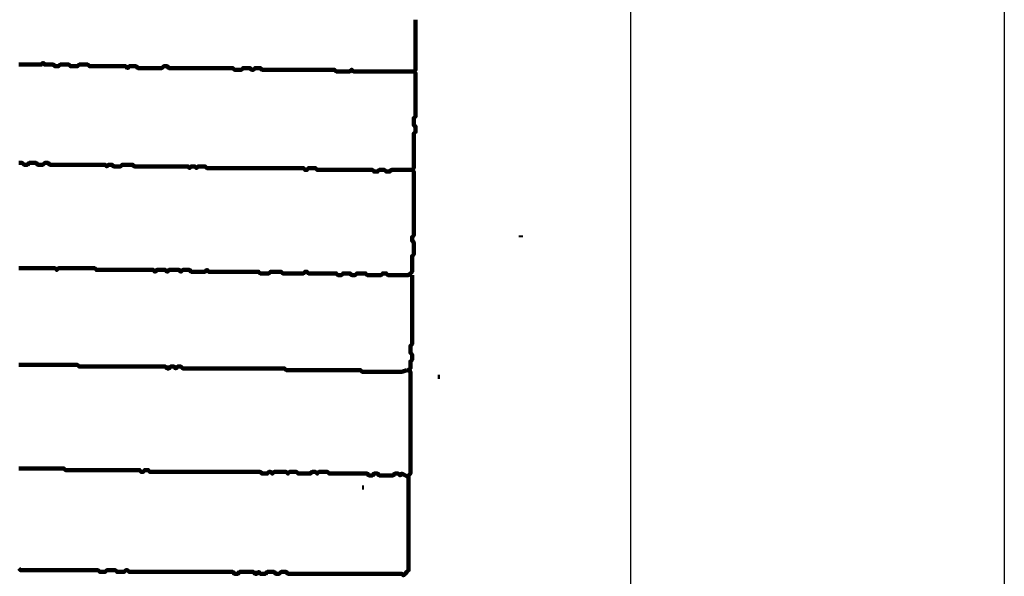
# Model space of a CAD drawing. Header units: metres. Extents: x 1959 to 4131, y 3282 to 4313.
# Tile 330 of 356: x 2436.02 to 2441.29, y 4299.37 to 4302.34. Entities that reach past the tile are written whole.
import ezdxf

# ---------------------------------------------------------------- set-up
doc = ezdxf.new("R2010")
doc.units = ezdxf.units.M
doc.layers.add('Dibujo', color=7, linetype='Continuous')
doc.layers.add('P', color=250, linetype='Continuous', lineweight=100)

msp = doc.modelspace()

# ---------------------------------------------------------------- linework, layer by layer
at = {"layer": 'Dibujo', "color": 0, "linetype": 'ByBlock'}
for p, q in [((2441.288, 4310.8496), (2441.288, 4281.1496)), ((2439.288, 4308.8496), (2439.288, 4283.1496))]:
    msp.add_line(p, q, dxfattribs=at)
at = {"layer": 'P', "color": 0, "linetype": 'Continuous'}
for points in [[(2438.1371, 4302.3423), (2438.1371, 4302.333), (2438.1371, 4302.3238), (2438.1371, 4302.3146), (2438.1371, 4302.3053), (2438.1371, 4302.2961), (2438.1371, 4302.2869), (2438.1371, 4302.2776), (2438.1371, 4302.2684), (2438.1371, 4302.2592), (2438.1371, 4302.2499), (2438.1371, 4302.2407), (2438.1371, 4302.2315), (2438.1371, 4302.2223), (2438.1371, 4302.213), (2438.1371, 4302.2038), (2438.1371, 4302.1946), (2438.1371, 4302.1853), (2438.1371, 4302.1761), (2438.1371, 4302.1669), (2438.1371, 4302.1576), (2438.1371, 4302.1484), (2438.1371, 4302.1392), (2438.1371, 4302.1299), (2438.1371, 4302.1207), (2438.1371, 4302.1115), (2438.1371, 4302.1023), (2438.1371, 4302.093), (2438.1371, 4302.0838), (2438.1371, 4302.0746), (2438.1279, 4302.0653), (2438.1371, 4302.0561), (2438.1371, 4302.0469), (2438.1371, 4302.0376), (2438.1371, 4302.0284), (2438.1371, 4302.0192), (2438.1371, 4302.0099), (2438.1371, 4302.0007), (2438.1371, 4301.9915), (2438.1371, 4301.9823), (2438.1371, 4301.973), (2438.1371, 4301.9638), (2438.1371, 4301.9546), (2438.1371, 4301.9453), (2438.1371, 4301.9361), (2438.1371, 4301.9269), (2438.1371, 4301.9176), (2438.1371, 4301.9084), (2438.1371, 4301.8992), (2438.1371, 4301.8899), (2438.1371, 4301.8807), (2438.1371, 4301.8715), (2438.1371, 4301.8623), (2438.1371, 4301.853), (2438.1371, 4301.8438), (2438.1371, 4301.8346), (2438.1371, 4301.8253), (2438.1279, 4301.8161), (2438.1279, 4301.8069), (2438.1279, 4301.7976), (2438.1279, 4301.7884), (2438.1279, 4301.7792), (2438.1371, 4301.7699), (2438.1371, 4301.7607), (2438.1371, 4301.7515), (2438.1371, 4301.7423), (2438.1279, 4301.733), (2438.1279, 4301.7238), (2438.1279, 4301.7146), (2438.1279, 4301.7053), (2438.1279, 4301.6961), (2438.1279, 4301.6869), (2438.1279, 4301.6776), (2438.1279, 4301.6684), (2438.1279, 4301.6592), (2438.1279, 4301.6499), (2438.1279, 4301.6407), (2438.1279, 4301.6315), (2438.1279, 4301.6223), (2438.1279, 4301.613), (2438.1279, 4301.6038), (2438.1279, 4301.5946), (2438.1279, 4301.5853), (2438.1279, 4301.5761), (2438.1279, 4301.5669), (2438.1279, 4301.5576), (2438.1279, 4301.5484), (2438.1186, 4301.5392), (2438.1279, 4301.5299), (2438.1279, 4301.5207), (2438.1279, 4301.5115), (2438.1279, 4301.5023), (2438.1279, 4301.493), (2438.1279, 4301.4838), (2438.1279, 4301.4746), (2438.1279, 4301.4653), (2438.1279, 4301.4561), (2438.1279, 4301.4469), (2438.1279, 4301.4376), (2438.1279, 4301.4284), (2438.1279, 4301.4192), (2438.1279, 4301.4099), (2438.1279, 4301.4007), (2438.1279, 4301.3915), (2438.1279, 4301.3823), (2438.1279, 4301.373), (2438.1279, 4301.3638), (2438.1279, 4301.3546), (2438.1279, 4301.3453), (2438.1279, 4301.3361), (2438.1279, 4301.3269), (2438.1279, 4301.3176), (2438.1279, 4301.3084), (2438.1279, 4301.2992), (2438.1279, 4301.2899), (2438.1279, 4301.2807), (2438.1279, 4301.2715), (2438.1279, 4301.2623), (2438.1279, 4301.253), (2438.1279, 4301.2438), (2438.1279, 4301.2346), (2438.1279, 4301.2253), (2438.1279, 4301.2161), (2438.1279, 4301.2069), (2438.1279, 4301.1976), (2438.1279, 4301.1884), (2438.1186, 4301.1792), (2438.1186, 4301.1699), (2438.1186, 4301.1607), (2438.1279, 4301.1515), (2438.1279, 4301.1423), (2438.1279, 4301.133), (2438.1279, 4301.1238), (2438.1279, 4301.1146), (2438.1279, 4301.1053), (2438.1279, 4301.0961), (2438.1279, 4301.0869), (2438.1186, 4301.0776), (2438.1186, 4301.0684), (2438.1186, 4301.0592), (2438.1186, 4301.0499), (2438.1186, 4301.0407), (2438.1186, 4301.0315), (2438.1186, 4301.0223), (2438.1186, 4301.013), (2438.1186, 4301.0038), (2438.1186, 4300.9946), (2438.1094, 4300.9853), (2438.1002, 4300.9761), (2438.0909, 4300.9761), (2438.0817, 4300.9761), (2438.0725, 4300.9761), (2438.0632, 4300.9761), (2438.054, 4300.9761), (2438.0448, 4300.9761), (2438.0356, 4300.9761), (2438.0263, 4300.9761), (2438.0171, 4300.9761), (2438.0079, 4300.9761), (2437.9986, 4300.9761), (2437.9894, 4300.9761), (2437.9802, 4300.9853), (2437.9709, 4300.9853), (2437.9617, 4300.9853), (2437.9525, 4300.9761), (2437.9432, 4300.9761), (2437.934, 4300.9761), (2437.9248, 4300.9761), (2437.9156, 4300.9761), (2437.9063, 4300.9761), (2437.8971, 4300.9761), (2437.8879, 4300.9761), (2437.8786, 4300.9761), (2437.8694, 4300.9853), (2437.8602, 4300.9853), (2437.8509, 4300.9853), (2437.8417, 4300.9853), (2437.8325, 4300.9853), (2437.8232, 4300.9853), (2437.814, 4300.9761), (2437.8048, 4300.9761), (2437.7956, 4300.9761), (2437.7863, 4300.9853), (2437.7771, 4300.9853), (2437.7679, 4300.9853), (2437.7586, 4300.9853), (2437.7494, 4300.9853), (2437.7402, 4300.9761), (2437.7309, 4300.9761), (2437.7217, 4300.9761), (2437.7125, 4300.9853), (2437.7032, 4300.9853), (2437.694, 4300.9853), (2437.6848, 4300.9853), (2437.6756, 4300.9853), (2437.6663, 4300.9853), (2437.6571, 4300.9853), (2437.6479, 4300.9853), (2437.6386, 4300.9853), (2437.6294, 4300.9853), (2437.6202, 4300.9853), (2437.6109, 4300.9853), (2437.6017, 4300.9853), (2437.5925, 4300.9853), (2437.5832, 4300.9853), (2437.574, 4300.9853), (2437.5648, 4300.9853), (2437.5556, 4300.9946), (2437.5463, 4300.9946), (2437.5371, 4300.9853), (2437.5279, 4300.9853), (2437.5186, 4300.9853), (2437.5094, 4300.9853), (2437.5002, 4300.9853), (2437.4909, 4300.9853), (2437.4817, 4300.9853), (2437.4725, 4300.9853), (2437.4632, 4300.9853), (2437.454, 4300.9853), (2437.4448, 4300.9853), (2437.4356, 4300.9853), (2437.4263, 4300.9853), (2437.4171, 4300.9946), (2437.4079, 4300.9946), (2437.3986, 4300.9946), (2437.3894, 4300.9946), (2437.3802, 4300.9946), (2437.3709, 4300.9946), (2437.3617, 4300.9946), (2437.3525, 4300.9853), (2437.3432, 4300.9853), (2437.334, 4300.9853), (2437.3248, 4300.9853), (2437.3156, 4300.9853), (2437.3063, 4300.9853), (2437.2971, 4300.9946), (2437.2879, 4300.9946), (2437.2786, 4300.9946), (2437.2694, 4300.9946), (2437.2602, 4300.9946), (2437.2509, 4300.9946), (2437.2417, 4300.9946), (2437.2325, 4300.9946), (2437.2232, 4300.9946), (2437.214, 4300.9946), (2437.2048, 4300.9946), (2437.1956, 4300.9946), (2437.1863, 4300.9946), (2437.1771, 4300.9946), (2437.1679, 4300.9946), (2437.1586, 4300.9946), (2437.1494, 4300.9946), (2437.1402, 4300.9946), (2437.1309, 4300.9946), (2437.1217, 4300.9946), (2437.1125, 4300.9946), (2437.1032, 4300.9946), (2437.094, 4300.9946), (2437.0848, 4300.9946), (2437.0756, 4300.9946), (2437.0663, 4300.9946), (2437.0571, 4300.9946), (2437.0479, 4300.9946), (2437.0386, 4300.9946), (2437.0294, 4300.9946), (2437.0202, 4301.0038), (2437.0109, 4300.9946), (2437.0017, 4300.9946), (2436.9925, 4300.9946), (2436.9832, 4300.9946), (2436.974, 4300.9946), (2436.9648, 4300.9946), (2436.9556, 4300.9946), (2436.9463, 4300.9946), (2436.9371, 4300.9946), (2436.9279, 4301.0038), (2436.9186, 4301.0038), (2436.9094, 4301.0038), (2436.9002, 4301.0038), (2436.8909, 4301.0038), (2436.8817, 4300.9946), (2436.8725, 4301.0038), (2436.8632, 4301.0038), (2436.854, 4301.0038), (2436.8448, 4301.0038), (2436.8356, 4301.0038), (2436.8263, 4301.0038), (2436.8171, 4301.0038), (2436.8079, 4300.9946), (2436.7986, 4301.0038), (2436.7894, 4301.0038), (2436.7802, 4301.0038), (2436.7709, 4301.0038), (2436.7617, 4301.0038), (2436.7525, 4301.0038), (2436.7432, 4300.9946), (2436.734, 4301.0038), (2436.7248, 4301.0038), (2436.7156, 4301.0038), (2436.7063, 4301.0038), (2436.6971, 4301.0038), (2436.6879, 4301.0038), (2436.6786, 4301.0038), (2436.6694, 4301.0038), (2436.6602, 4301.0038), (2436.6509, 4301.0038), (2436.6417, 4301.0038), (2436.6325, 4301.0038), (2436.6232, 4301.0038), (2436.614, 4301.0038), (2436.6048, 4301.0038), (2436.5956, 4301.0038), (2436.5863, 4301.0038), (2436.5771, 4301.0038), (2436.5679, 4301.0038), (2436.5586, 4301.0038), (2436.5494, 4301.0038), (2436.5402, 4301.0038), (2436.5309, 4301.0038), (2436.5217, 4301.0038), (2436.5125, 4301.0038), (2436.5032, 4301.0038), (2436.494, 4301.0038), (2436.4848, 4301.0038), (2436.4756, 4301.0038), (2436.4663, 4301.0038), (2436.4571, 4301.0038), (2436.4479, 4301.0038), (2436.4386, 4301.0038), (2436.4294, 4301.0038), (2436.4202, 4301.013), (2436.4109, 4301.013), (2436.4017, 4301.013), (2436.3925, 4301.013), (2436.3832, 4301.013), (2436.374, 4301.013), (2436.3648, 4301.013), (2436.3556, 4301.013), (2436.3463, 4301.013), (2436.3371, 4301.013), (2436.3279, 4301.013), (2436.3186, 4301.013), (2436.3094, 4301.013), (2436.3002, 4301.013), (2436.2909, 4301.013), (2436.2817, 4301.013), (2436.2725, 4301.013), (2436.2632, 4301.013), (2436.254, 4301.013), (2436.2448, 4301.013), (2436.2356, 4301.013), (2436.2263, 4301.013), (2436.2171, 4301.0038), (2436.2079, 4301.013), (2436.1986, 4301.013), (2436.1894, 4301.013), (2436.1802, 4301.013), (2436.1709, 4301.013), (2436.1617, 4301.013), (2436.1525, 4301.013), (2436.1432, 4301.013), (2436.134, 4301.013), (2436.1248, 4301.013), (2436.1156, 4301.013), (2436.1063, 4301.013), (2436.0971, 4301.013), (2436.0879, 4301.013), (2436.0786, 4301.013), (2436.0694, 4301.013), (2436.0602, 4301.013), (2436.0509, 4301.013), (2436.0417, 4301.013), (2436.0325, 4301.013), (2436.0232, 4301.013), (2436.014, 4301.013)], [(2436.014, 4302.1023), (2436.0232, 4302.1023), (2436.0325, 4302.1023), (2436.0417, 4302.1023), (2436.0509, 4302.1023), (2436.0602, 4302.1023), (2436.0694, 4302.1023), (2436.0786, 4302.1023), (2436.0879, 4302.1023), (2436.0971, 4302.1023), (2436.1063, 4302.1023), (2436.1156, 4302.1023), (2436.1248, 4302.1023), (2436.134, 4302.1023), (2436.1432, 4302.1115), (2436.1525, 4302.1023), (2436.1617, 4302.1023), (2436.1709, 4302.1023), (2436.1802, 4302.1023), (2436.1894, 4302.1023), (2436.1986, 4302.1023), (2436.2079, 4302.093), (2436.2171, 4302.093), (2436.2263, 4302.093), (2436.2356, 4302.1023), (2436.2448, 4302.1023), (2436.254, 4302.1023), (2436.2632, 4302.1023), (2436.2725, 4302.1023), (2436.2817, 4302.1023), (2436.2909, 4302.093), (2436.3002, 4302.093), (2436.3094, 4302.093), (2436.3186, 4302.093), (2436.3279, 4302.093), (2436.3371, 4302.1023), (2436.3463, 4302.1023), (2436.3556, 4302.1023), (2436.3648, 4302.1023), (2436.374, 4302.1023), (2436.3832, 4302.1023), (2436.3925, 4302.093), (2436.4017, 4302.093), (2436.4109, 4302.093), (2436.4202, 4302.093), (2436.4294, 4302.093), (2436.4386, 4302.093), (2436.4479, 4302.093), (2436.4571, 4302.093), (2436.4663, 4302.093), (2436.4756, 4302.093), (2436.4848, 4302.093), (2436.494, 4302.093), (2436.5032, 4302.093), (2436.5125, 4302.093), (2436.5217, 4302.093), (2436.5309, 4302.093), (2436.5402, 4302.093), (2436.5494, 4302.093), (2436.5586, 4302.093), (2436.5679, 4302.093), (2436.5771, 4302.093), (2436.5863, 4302.093), (2436.5956, 4302.0838), (2436.6048, 4302.093), (2436.614, 4302.093), (2436.6232, 4302.093), (2436.6325, 4302.093), (2436.6417, 4302.093), (2436.6509, 4302.0838), (2436.6602, 4302.0838), (2436.6694, 4302.0838), (2436.6786, 4302.0838), (2436.6879, 4302.0838), (2436.6971, 4302.0838), (2436.7063, 4302.0838), (2436.7156, 4302.0838), (2436.7248, 4302.0838), (2436.734, 4302.0838), (2436.7432, 4302.0838), (2436.7525, 4302.0838), (2436.7617, 4302.0838), (2436.7709, 4302.0838), (2436.7802, 4302.0838), (2436.7894, 4302.093), (2436.7986, 4302.093), (2436.8079, 4302.093), (2436.8171, 4302.0838), (2436.8263, 4302.0838), (2436.8356, 4302.0838), (2436.8448, 4302.0838), (2436.854, 4302.0838), (2436.8632, 4302.0838), (2436.8725, 4302.0838), (2436.8817, 4302.0838), (2436.8909, 4302.0838), (2436.9002, 4302.0838), (2436.9094, 4302.0838), (2436.9186, 4302.0838), (2436.9279, 4302.0838), (2436.9371, 4302.0838), (2436.9463, 4302.0838), (2436.9556, 4302.0838), (2436.9648, 4302.0838), (2436.974, 4302.0838), (2436.9832, 4302.0838), (2436.9925, 4302.0838), (2437.0017, 4302.0838), (2437.0109, 4302.0838), (2437.0202, 4302.0838), (2437.0294, 4302.0838), (2437.0386, 4302.0838), (2437.0479, 4302.0838), (2437.0571, 4302.0838), (2437.0663, 4302.0838), (2437.0756, 4302.0838), (2437.0848, 4302.0838), (2437.094, 4302.0838), (2437.1032, 4302.0838), (2437.1125, 4302.0838), (2437.1217, 4302.0838), (2437.1309, 4302.0838), (2437.1402, 4302.0838), (2437.1494, 4302.0838), (2437.1586, 4302.0838), (2437.1679, 4302.0746), (2437.1771, 4302.0746), (2437.1863, 4302.0746), (2437.1956, 4302.0746), (2437.2048, 4302.0746), (2437.214, 4302.0838), (2437.2232, 4302.0838), (2437.2325, 4302.0838), (2437.2417, 4302.0838), (2437.2509, 4302.0838), (2437.2602, 4302.0746), (2437.2694, 4302.0746), (2437.2786, 4302.0838), (2437.2879, 4302.0838), (2437.2971, 4302.0838), (2437.3063, 4302.0838), (2437.3156, 4302.0746), (2437.3248, 4302.0746), (2437.334, 4302.0746), (2437.3432, 4302.0746), (2437.3525, 4302.0746), (2437.3617, 4302.0746), (2437.3709, 4302.0746), (2437.3802, 4302.0746), (2437.3894, 4302.0746), (2437.3986, 4302.0746), (2437.4079, 4302.0746), (2437.4171, 4302.0746), (2437.4263, 4302.0746), (2437.4356, 4302.0746), (2437.4448, 4302.0746), (2437.454, 4302.0746), (2437.4632, 4302.0746), (2437.4725, 4302.0746), (2437.4817, 4302.0746), (2437.4909, 4302.0746), (2437.5002, 4302.0746), (2437.5094, 4302.0746), (2437.5186, 4302.0746), (2437.5279, 4302.0746), (2437.5371, 4302.0746), (2437.5463, 4302.0746), (2437.5556, 4302.0746), (2437.5648, 4302.0746), (2437.574, 4302.0746), (2437.5832, 4302.0746), (2437.5925, 4302.0746), (2437.6017, 4302.0746), (2437.6109, 4302.0746), (2437.6202, 4302.0746), (2437.6294, 4302.0746), (2437.6386, 4302.0746), (2437.6479, 4302.0746), (2437.6571, 4302.0746), (2437.6663, 4302.0746), (2437.6756, 4302.0746), (2437.6848, 4302.0746), (2437.694, 4302.0746), (2437.7032, 4302.0746), (2437.7125, 4302.0653), (2437.7217, 4302.0653), (2437.7309, 4302.0653), (2437.7402, 4302.0653), (2437.7494, 4302.0653), (2437.7586, 4302.0653), (2437.7679, 4302.0653), (2437.7771, 4302.0653), (2437.7863, 4302.0653), (2437.7956, 4302.0746), (2437.8048, 4302.0653), (2437.814, 4302.0653), (2437.8232, 4302.0653), (2437.8325, 4302.0653), (2437.8417, 4302.0653), (2437.8509, 4302.0653), (2437.8602, 4302.0653), (2437.8694, 4302.0653), (2437.8786, 4302.0653), (2437.8879, 4302.0653), (2437.8971, 4302.0653), (2437.9063, 4302.0653), (2437.9156, 4302.0653), (2437.9248, 4302.0653), (2437.934, 4302.0653), (2437.9432, 4302.0653), (2437.9525, 4302.0653), (2437.9617, 4302.0653), (2437.9709, 4302.0653), (2437.9802, 4302.0653), (2437.9894, 4302.0653), (2437.9986, 4302.0653), (2438.0079, 4302.0653), (2438.0171, 4302.0653), (2438.0263, 4302.0653), (2438.0356, 4302.0653), (2438.0448, 4302.0653), (2438.054, 4302.0653), (2438.0632, 4302.0653), (2438.0725, 4302.0653), (2438.0817, 4302.0653), (2438.0909, 4302.0653), (2438.1002, 4302.0653), (2438.1094, 4302.0653), (2438.1279, 4302.0653)], [(2436.014, 4301.5761), (2436.0232, 4301.5761), (2436.0325, 4301.5761), (2436.0417, 4301.5669), (2436.0509, 4301.5669), (2436.0602, 4301.5669), (2436.0694, 4301.5761), (2436.0786, 4301.5761), (2436.0879, 4301.5761), (2436.0971, 4301.5761), (2436.1063, 4301.5761), (2436.1156, 4301.5669), (2436.1248, 4301.5669), (2436.134, 4301.5669), (2436.1432, 4301.5669), (2436.1525, 4301.5761), (2436.1617, 4301.5761), (2436.1709, 4301.5761), (2436.1802, 4301.5669), (2436.1894, 4301.5669), (2436.1986, 4301.5669), (2436.2079, 4301.5669), (2436.2171, 4301.5669), (2436.2263, 4301.5669), (2436.2356, 4301.5669), (2436.2448, 4301.5669), (2436.254, 4301.5669), (2436.2632, 4301.5669), (2436.2725, 4301.5669), (2436.2817, 4301.5669), (2436.2909, 4301.5669), (2436.3002, 4301.5669), (2436.3094, 4301.5669), (2436.3186, 4301.5669), (2436.3279, 4301.5669), (2436.3371, 4301.5669), (2436.3463, 4301.5669), (2436.3556, 4301.5669), (2436.3648, 4301.5669), (2436.374, 4301.5669), (2436.3832, 4301.5669), (2436.3925, 4301.5669), (2436.4017, 4301.5669), (2436.4109, 4301.5669), (2436.4202, 4301.5669), (2436.4294, 4301.5669), (2436.4386, 4301.5669), (2436.4479, 4301.5669), (2436.4571, 4301.5669), (2436.4663, 4301.5669), (2436.4756, 4301.5669), (2436.4848, 4301.5576), (2436.494, 4301.5669), (2436.5032, 4301.5669), (2436.5125, 4301.5669), (2436.5217, 4301.5576), (2436.5309, 4301.5576), (2436.5402, 4301.5576), (2436.5494, 4301.5576), (2436.5586, 4301.5576), (2436.5679, 4301.5669), (2436.5771, 4301.5669), (2436.5863, 4301.5669), (2436.5956, 4301.5669), (2436.6048, 4301.5669), (2436.614, 4301.5669), (2436.6232, 4301.5669), (2436.6325, 4301.5576), (2436.6417, 4301.5576), (2436.6509, 4301.5576), (2436.6602, 4301.5576), (2436.6694, 4301.5576), (2436.6786, 4301.5576), (2436.6879, 4301.5576), (2436.6971, 4301.5576), (2436.7063, 4301.5576), (2436.7156, 4301.5576), (2436.7248, 4301.5576), (2436.734, 4301.5576), (2436.7432, 4301.5576), (2436.7525, 4301.5576), (2436.7617, 4301.5576), (2436.7709, 4301.5576), (2436.7802, 4301.5576), (2436.7894, 4301.5576), (2436.7986, 4301.5576), (2436.8079, 4301.5576), (2436.8171, 4301.5576), (2436.8263, 4301.5576), (2436.8356, 4301.5576), (2436.8448, 4301.5576), (2436.854, 4301.5576), (2436.8632, 4301.5576), (2436.8725, 4301.5576), (2436.8817, 4301.5576), (2436.8909, 4301.5576), (2436.9002, 4301.5576), (2436.9094, 4301.5576), (2436.9186, 4301.5576), (2436.9279, 4301.5484), (2436.9371, 4301.5576), (2436.9463, 4301.5576), (2436.9556, 4301.5576), (2436.9648, 4301.5484), (2436.974, 4301.5576), (2436.9832, 4301.5576), (2436.9925, 4301.5576), (2437.0017, 4301.5576), (2437.0109, 4301.5576), (2437.0202, 4301.5484), (2437.0294, 4301.5484), (2437.0386, 4301.5484), (2437.0479, 4301.5484), (2437.0571, 4301.5484), (2437.0663, 4301.5484), (2437.0756, 4301.5484), (2437.0848, 4301.5484), (2437.094, 4301.5484), (2437.1032, 4301.5484), (2437.1125, 4301.5484), (2437.1217, 4301.5484), (2437.1309, 4301.5484), (2437.1402, 4301.5484), (2437.1494, 4301.5484), (2437.1586, 4301.5484), (2437.1679, 4301.5484), (2437.1771, 4301.5484), (2437.1863, 4301.5484), (2437.1956, 4301.5484), (2437.2048, 4301.5484), (2437.214, 4301.5484), (2437.2232, 4301.5484), (2437.2325, 4301.5484), (2437.2417, 4301.5484), (2437.2509, 4301.5484), (2437.2602, 4301.5484), (2437.2694, 4301.5484), (2437.2786, 4301.5484), (2437.2879, 4301.5484), (2437.2971, 4301.5484), (2437.3063, 4301.5484), (2437.3156, 4301.5484), (2437.3248, 4301.5484), (2437.334, 4301.5484), (2437.3432, 4301.5484), (2437.3525, 4301.5484), (2437.3617, 4301.5484), (2437.3709, 4301.5484), (2437.3802, 4301.5484), (2437.3894, 4301.5484), (2437.3986, 4301.5484), (2437.4079, 4301.5484), (2437.4171, 4301.5484), (2437.4263, 4301.5484), (2437.4356, 4301.5484), (2437.4448, 4301.5484), (2437.454, 4301.5484), (2437.4632, 4301.5484), (2437.4725, 4301.5484), (2437.4817, 4301.5484), (2437.4909, 4301.5484), (2437.5002, 4301.5484), (2437.5094, 4301.5484), (2437.5186, 4301.5484), (2437.5279, 4301.5484), (2437.5371, 4301.5484), (2437.5463, 4301.5392), (2437.5556, 4301.5392), (2437.5648, 4301.5484), (2437.574, 4301.5484), (2437.5832, 4301.5484), (2437.5925, 4301.5484), (2437.6017, 4301.5484), (2437.6109, 4301.5392), (2437.6202, 4301.5392), (2437.6294, 4301.5392), (2437.6386, 4301.5392), (2437.6479, 4301.5392), (2437.6571, 4301.5392), (2437.6663, 4301.5392), (2437.6756, 4301.5392), (2437.6848, 4301.5392), (2437.694, 4301.5392), (2437.7032, 4301.5392), (2437.7125, 4301.5392), (2437.7217, 4301.5392), (2437.7309, 4301.5392), (2437.7402, 4301.5392), (2437.7494, 4301.5392), (2437.7586, 4301.5392), (2437.7679, 4301.5392), (2437.7771, 4301.5392), (2437.7863, 4301.5392), (2437.7956, 4301.5392), (2437.8048, 4301.5392), (2437.814, 4301.5392), (2437.8232, 4301.5392), (2437.8325, 4301.5392), (2437.8417, 4301.5392), (2437.8509, 4301.5392), (2437.8602, 4301.5392), (2437.8694, 4301.5392), (2437.8786, 4301.5392), (2437.8879, 4301.5392), (2437.8971, 4301.5392), (2437.9063, 4301.5392), (2437.9156, 4301.5299), (2437.9248, 4301.5299), (2437.934, 4301.5299), (2437.9432, 4301.5392), (2437.9525, 4301.5392), (2437.9617, 4301.5392), (2437.9709, 4301.5392), (2437.9802, 4301.5299), (2437.9894, 4301.5299), (2437.9986, 4301.5299), (2438.0079, 4301.5392), (2438.0171, 4301.5392), (2438.0263, 4301.5392), (2438.0356, 4301.5392), (2438.0448, 4301.5392), (2438.054, 4301.5392), (2438.0632, 4301.5392), (2438.0725, 4301.5392), (2438.0817, 4301.5392), (2438.0909, 4301.5392), (2438.1002, 4301.5392), (2438.1186, 4301.5392)], [(2438.7002, 4301.1884), (2438.7002, 4301.1792)], [(2438.1186, 4300.9761), (2438.1186, 4300.9392), (2438.1186, 4300.9299), (2438.1186, 4300.9207), (2438.1186, 4300.9115), (2438.1186, 4300.9023), (2438.1186, 4300.893), (2438.1186, 4300.8838), (2438.1186, 4300.8746), (2438.1186, 4300.8653), (2438.1186, 4300.8561), (2438.1186, 4300.8469), (2438.1186, 4300.8376), (2438.1186, 4300.8284), (2438.1186, 4300.8192), (2438.1186, 4300.8099), (2438.1186, 4300.8007), (2438.1186, 4300.7915), (2438.1186, 4300.7823), (2438.1186, 4300.773), (2438.1186, 4300.7638), (2438.1186, 4300.7546), (2438.1186, 4300.7453), (2438.1186, 4300.7361), (2438.1186, 4300.7269), (2438.1186, 4300.7176), (2438.1186, 4300.7084), (2438.1186, 4300.6992), (2438.1186, 4300.6899), (2438.1186, 4300.6807), (2438.1186, 4300.6715), (2438.1186, 4300.6623), (2438.1186, 4300.653), (2438.1186, 4300.6438), (2438.1186, 4300.6346), (2438.1186, 4300.6253), (2438.1186, 4300.6161), (2438.1186, 4300.6069), (2438.1094, 4300.5976), (2438.1094, 4300.5884), (2438.1094, 4300.5792), (2438.1094, 4300.5699), (2438.1094, 4300.5607), (2438.1186, 4300.5515), (2438.1186, 4300.5423), (2438.1186, 4300.533), (2438.1186, 4300.5238), (2438.1094, 4300.5146), (2438.1094, 4300.5053), (2438.1094, 4300.4961), (2438.1094, 4300.4869), (2438.1094, 4300.4776), (2438.1002, 4300.4684), (2438.1094, 4300.4592), (2438.1094, 4300.4499), (2438.1094, 4300.4407), (2438.1094, 4300.4315), (2438.1094, 4300.4223), (2438.1094, 4300.413), (2438.1094, 4300.4038), (2438.1094, 4300.3946), (2438.1094, 4300.3853), (2438.1094, 4300.3761), (2438.1094, 4300.3669), (2438.1094, 4300.3576), (2438.1094, 4300.3484), (2438.1094, 4300.3392), (2438.1094, 4300.3299), (2438.1094, 4300.3207), (2438.1094, 4300.3115), (2438.1094, 4300.3023), (2438.1094, 4300.293), (2438.1094, 4300.2838), (2438.1094, 4300.2746), (2438.1094, 4300.2653), (2438.1094, 4300.2561), (2438.1094, 4300.2469), (2438.1094, 4300.2376), (2438.1094, 4300.2284), (2438.1094, 4300.2192), (2438.1094, 4300.2099), (2438.1094, 4300.2007), (2438.1094, 4300.1915), (2438.1094, 4300.1823), (2438.1094, 4300.173), (2438.1094, 4300.1638), (2438.1094, 4300.1546), (2438.1094, 4300.1453), (2438.1094, 4300.1361), (2438.1094, 4300.1269), (2438.1094, 4300.1176), (2438.1094, 4300.1084), (2438.1094, 4300.0992), (2438.1094, 4300.0899), (2438.1094, 4300.0807), (2438.1094, 4300.0715), (2438.1094, 4300.0623), (2438.1094, 4300.053), (2438.1094, 4300.0438), (2438.1094, 4300.0346), (2438.1094, 4300.0253), (2438.1094, 4300.0161), (2438.1094, 4300.0069), (2438.1094, 4299.9976), (2438.1094, 4299.9884), (2438.1094, 4299.9792), (2438.1094, 4299.9699), (2438.1094, 4299.9607), (2438.1094, 4299.9515), (2438.1094, 4299.9423), (2438.1094, 4299.933), (2438.1094, 4299.9238), (2438.1094, 4299.9146), (2438.1002, 4299.9053), (2438.1002, 4299.8961), (2438.1002, 4299.8869), (2438.1002, 4299.8776), (2438.1002, 4299.8684), (2438.1002, 4299.8592), (2438.1002, 4299.8499), (2438.1002, 4299.8407), (2438.1002, 4299.8315), (2438.1002, 4299.8223), (2438.1002, 4299.813), (2438.1002, 4299.8038), (2438.1002, 4299.7946), (2438.1002, 4299.7853), (2438.1002, 4299.7761), (2438.1002, 4299.7669), (2438.1002, 4299.7576), (2438.1002, 4299.7484), (2438.1002, 4299.7392), (2438.1002, 4299.7299), (2438.1002, 4299.7207), (2438.1002, 4299.7115), (2438.1002, 4299.7023), (2438.1002, 4299.693), (2438.1002, 4299.6838), (2438.1002, 4299.6746), (2438.1002, 4299.6653), (2438.1002, 4299.6561), (2438.1002, 4299.6469), (2438.1002, 4299.6376), (2438.1002, 4299.6284), (2438.1002, 4299.6192), (2438.1002, 4299.6099), (2438.1002, 4299.6007), (2438.1002, 4299.5915), (2438.1002, 4299.5823), (2438.1002, 4299.573), (2438.1002, 4299.5638), (2438.1002, 4299.5546), (2438.1002, 4299.5453), (2438.1002, 4299.5361), (2438.1002, 4299.5269), (2438.1002, 4299.5176), (2438.1002, 4299.5084), (2438.1002, 4299.4992), (2438.1002, 4299.4899), (2438.1002, 4299.4807), (2438.1002, 4299.4715), (2438.1002, 4299.4623), (2438.1002, 4299.453), (2438.1002, 4299.4438), (2438.1002, 4299.4346), (2438.1002, 4299.4253), (2438.1002, 4299.4161), (2438.1002, 4299.4069), (2438.1002, 4299.3976), (2438.0909, 4299.3884), (2438.0817, 4299.3792), (2438.0725, 4299.3699), (2438.0632, 4299.3792), (2438.054, 4299.3792), (2438.0448, 4299.3792), (2438.0356, 4299.3792), (2438.0263, 4299.3792), (2438.0171, 4299.3792), (2438.0079, 4299.3792), (2437.9986, 4299.3792), (2437.9894, 4299.3792), (2437.9802, 4299.3792), (2437.9709, 4299.3792), (2437.9617, 4299.3792), (2437.9525, 4299.3792), (2437.9432, 4299.3792), (2437.934, 4299.3792), (2437.9248, 4299.3792), (2437.9156, 4299.3792), (2437.9063, 4299.3792), (2437.8971, 4299.3792), (2437.8879, 4299.3792), (2437.8786, 4299.3792), (2437.8694, 4299.3792), (2437.8602, 4299.3792), (2437.8509, 4299.3792), (2437.8417, 4299.3792), (2437.8325, 4299.3792), (2437.8232, 4299.3792), (2437.814, 4299.3792), (2437.8048, 4299.3792), (2437.7956, 4299.3792), (2437.7863, 4299.3792), (2437.7771, 4299.3792), (2437.7679, 4299.3792), (2437.7586, 4299.3792), (2437.7494, 4299.3792), (2437.7402, 4299.3792), (2437.7309, 4299.3792), (2437.7217, 4299.3792), (2437.7125, 4299.3792), (2437.7032, 4299.3792), (2437.694, 4299.3792), (2437.6848, 4299.3792), (2437.6756, 4299.3792), (2437.6663, 4299.3792), (2437.6571, 4299.3792), (2437.6479, 4299.3792), (2437.6386, 4299.3792), (2437.6294, 4299.3792), (2437.6202, 4299.3792), (2437.6109, 4299.3792), (2437.6017, 4299.3792), (2437.5925, 4299.3792), (2437.5832, 4299.3792), (2437.574, 4299.3792), (2437.5648, 4299.3792), (2437.5556, 4299.3792), (2437.5463, 4299.3792), (2437.5371, 4299.3792), (2437.5279, 4299.3792), (2437.5186, 4299.3792), (2437.5094, 4299.3792), (2437.5002, 4299.3792), (2437.4909, 4299.3792), (2437.4817, 4299.3792), (2437.4725, 4299.3792), (2437.4632, 4299.3792), (2437.454, 4299.3792), (2437.4448, 4299.3884), (2437.4356, 4299.3884), (2437.4263, 4299.3884), (2437.4171, 4299.3884), (2437.4079, 4299.3792), (2437.3986, 4299.3792), (2437.3894, 4299.3792), (2437.3802, 4299.3884), (2437.3709, 4299.3884), (2437.3617, 4299.3884), (2437.3525, 4299.3884), (2437.3432, 4299.3884), (2437.334, 4299.3792), (2437.3248, 4299.3792), (2437.3156, 4299.3792), (2437.3063, 4299.3792), (2437.2971, 4299.3884), (2437.2879, 4299.3792), (2437.2786, 4299.3792), (2437.2694, 4299.3884), (2437.2602, 4299.3884), (2437.2509, 4299.3884), (2437.2417, 4299.3884), (2437.2325, 4299.3884), (2437.2232, 4299.3884), (2437.214, 4299.3884), (2437.2048, 4299.3884), (2437.1956, 4299.3884), (2437.1863, 4299.3792), (2437.1771, 4299.3792), (2437.1679, 4299.3792), (2437.1586, 4299.3884), (2437.1494, 4299.3884), (2437.1402, 4299.3884), (2437.1309, 4299.3884), (2437.1217, 4299.3884), (2437.1125, 4299.3884), (2437.1032, 4299.3884), (2437.094, 4299.3884), (2437.0848, 4299.3884), (2437.0756, 4299.3884), (2437.0663, 4299.3884), (2437.0571, 4299.3884), (2437.0479, 4299.3884), (2437.0386, 4299.3884), (2437.0294, 4299.3884), (2437.0202, 4299.3884), (2437.0109, 4299.3884), (2437.0017, 4299.3884), (2436.9925, 4299.3884), (2436.9832, 4299.3884), (2436.974, 4299.3884), (2436.9648, 4299.3884), (2436.9556, 4299.3884), (2436.9463, 4299.3884), (2436.9371, 4299.3884), (2436.9279, 4299.3884), (2436.9186, 4299.3884), (2436.9094, 4299.3884), (2436.9002, 4299.3884), (2436.8909, 4299.3884), (2436.8817, 4299.3884), (2436.8725, 4299.3884), (2436.8632, 4299.3884), (2436.854, 4299.3884), (2436.8448, 4299.3884), (2436.8356, 4299.3884), (2436.8263, 4299.3884), (2436.8171, 4299.3884), (2436.8079, 4299.3884), (2436.7986, 4299.3884), (2436.7894, 4299.3884), (2436.7802, 4299.3884), (2436.7709, 4299.3884), (2436.7617, 4299.3884), (2436.7525, 4299.3884), (2436.7432, 4299.3884), (2436.734, 4299.3884), (2436.7248, 4299.3884), (2436.7156, 4299.3884), (2436.7063, 4299.3884), (2436.6971, 4299.3884), (2436.6879, 4299.3884), (2436.6786, 4299.3884), (2436.6694, 4299.3884), (2436.6602, 4299.3884), (2436.6509, 4299.3884), (2436.6417, 4299.3884), (2436.6325, 4299.3884), (2436.6232, 4299.3884), (2436.614, 4299.3884), (2436.6048, 4299.3884), (2436.5956, 4299.3976), (2436.5863, 4299.3976), (2436.5771, 4299.3884), (2436.5679, 4299.3884), (2436.5586, 4299.3884), (2436.5494, 4299.3884), (2436.5402, 4299.3884), (2436.5309, 4299.3976), (2436.5217, 4299.3976), (2436.5125, 4299.3976), (2436.5032, 4299.3976), (2436.494, 4299.3976), (2436.4848, 4299.3976), (2436.4756, 4299.3884), (2436.4663, 4299.3884), (2436.4571, 4299.3884), (2436.4479, 4299.3884), (2436.4386, 4299.3976), (2436.4294, 4299.3976), (2436.4202, 4299.3976), (2436.4109, 4299.3976), (2436.4017, 4299.3976), (2436.3925, 4299.3976), (2436.3832, 4299.3976), (2436.374, 4299.3976), (2436.3648, 4299.3976), (2436.3556, 4299.3976), (2436.3463, 4299.3976), (2436.3371, 4299.3976), (2436.3279, 4299.3976), (2436.3186, 4299.3976), (2436.3094, 4299.3976), (2436.3002, 4299.3976), (2436.2909, 4299.3976), (2436.2817, 4299.3976), (2436.2725, 4299.3976), (2436.2632, 4299.3976), (2436.254, 4299.3976), (2436.2448, 4299.3976), (2436.2356, 4299.3976), (2436.2263, 4299.3976), (2436.2171, 4299.3976), (2436.2079, 4299.3976), (2436.1986, 4299.3976), (2436.1894, 4299.3976), (2436.1802, 4299.3976), (2436.1709, 4299.3976), (2436.1617, 4299.3976), (2436.1525, 4299.3976), (2436.1432, 4299.3976), (2436.134, 4299.3976), (2436.1248, 4299.3976), (2436.1156, 4299.3976), (2436.1063, 4299.3976), (2436.0971, 4299.3976), (2436.0879, 4299.3976), (2436.0786, 4299.3976), (2436.0694, 4299.3976), (2436.0602, 4299.3976), (2436.0509, 4299.3976), (2436.0417, 4299.3976), (2436.0325, 4299.3976), (2436.0232, 4299.3976), (2436.014, 4299.4069)], [(2436.014, 4300.4961), (2436.0232, 4300.4961), (2436.0325, 4300.4961), (2436.0417, 4300.4961), (2436.0509, 4300.4961), (2436.0602, 4300.4961), (2436.0694, 4300.4961), (2436.0786, 4300.4961), (2436.0879, 4300.4961), (2436.0971, 4300.4961), (2436.1063, 4300.4961), (2436.1156, 4300.4961), (2436.1248, 4300.4961), (2436.134, 4300.4961), (2436.1432, 4300.4961), (2436.1525, 4300.4961), (2436.1617, 4300.4961), (2436.1709, 4300.4961), (2436.1802, 4300.4961), (2436.1894, 4300.4961), (2436.1986, 4300.4961), (2436.2079, 4300.4961), (2436.2171, 4300.4961), (2436.2263, 4300.4961), (2436.2356, 4300.4961), (2436.2448, 4300.4961), (2436.254, 4300.4961), (2436.2632, 4300.4961), (2436.2725, 4300.4961), (2436.2817, 4300.4961), (2436.2909, 4300.4961), (2436.3002, 4300.4961), (2436.3094, 4300.4961), (2436.3186, 4300.4961), (2436.3279, 4300.4961), (2436.3371, 4300.4869), (2436.3463, 4300.4869), (2436.3556, 4300.4869), (2436.3648, 4300.4869), (2436.374, 4300.4869), (2436.3832, 4300.4869), (2436.3925, 4300.4869), (2436.4017, 4300.4869), (2436.4109, 4300.4869), (2436.4202, 4300.4869), (2436.4294, 4300.4869), (2436.4386, 4300.4869), (2436.4479, 4300.4869), (2436.4571, 4300.4869), (2436.4663, 4300.4869), (2436.4756, 4300.4869), (2436.4848, 4300.4869), (2436.494, 4300.4869), (2436.5032, 4300.4869), (2436.5125, 4300.4869), (2436.5217, 4300.4869), (2436.5309, 4300.4869), (2436.5402, 4300.4869), (2436.5494, 4300.4869), (2436.5586, 4300.4869), (2436.5679, 4300.4869), (2436.5771, 4300.4869), (2436.5863, 4300.4869), (2436.5956, 4300.4869), (2436.6048, 4300.4869), (2436.614, 4300.4869), (2436.6232, 4300.4869), (2436.6325, 4300.4869), (2436.6417, 4300.4869), (2436.6509, 4300.4869), (2436.6602, 4300.4869), (2436.6694, 4300.4869), (2436.6786, 4300.4869), (2436.6879, 4300.4869), (2436.6971, 4300.4869), (2436.7063, 4300.4869), (2436.7156, 4300.4869), (2436.7248, 4300.4869), (2436.734, 4300.4869), (2436.7432, 4300.4869), (2436.7525, 4300.4869), (2436.7617, 4300.4869), (2436.7709, 4300.4869), (2436.7802, 4300.4869), (2436.7894, 4300.4869), (2436.7986, 4300.4869), (2436.8079, 4300.4776), (2436.8171, 4300.4776), (2436.8263, 4300.4869), (2436.8356, 4300.4869), (2436.8448, 4300.4869), (2436.854, 4300.4776), (2436.8632, 4300.4869), (2436.8725, 4300.4869), (2436.8817, 4300.4869), (2436.8909, 4300.4776), (2436.9002, 4300.4776), (2436.9094, 4300.4776), (2436.9186, 4300.4776), (2436.9279, 4300.4776), (2436.9371, 4300.4776), (2436.9463, 4300.4776), (2436.9556, 4300.4776), (2436.9648, 4300.4776), (2436.974, 4300.4776), (2436.9832, 4300.4776), (2436.9925, 4300.4776), (2437.0017, 4300.4776), (2437.0109, 4300.4776), (2437.0202, 4300.4776), (2437.0294, 4300.4776), (2437.0386, 4300.4776), (2437.0479, 4300.4776), (2437.0571, 4300.4776), (2437.0663, 4300.4776), (2437.0756, 4300.4776), (2437.0848, 4300.4776), (2437.094, 4300.4776), (2437.1032, 4300.4776), (2437.1125, 4300.4776), (2437.1217, 4300.4776), (2437.1309, 4300.4776), (2437.1402, 4300.4776), (2437.1494, 4300.4776), (2437.1586, 4300.4776), (2437.1679, 4300.4776), (2437.1771, 4300.4776), (2437.1863, 4300.4776), (2437.1956, 4300.4776), (2437.2048, 4300.4776), (2437.214, 4300.4776), (2437.2232, 4300.4776), (2437.2325, 4300.4776), (2437.2417, 4300.4776), (2437.2509, 4300.4776), (2437.2602, 4300.4776), (2437.2694, 4300.4776), (2437.2786, 4300.4776), (2437.2879, 4300.4776), (2437.2971, 4300.4776), (2437.3063, 4300.4776), (2437.3156, 4300.4776), (2437.3248, 4300.4776), (2437.334, 4300.4776), (2437.3432, 4300.4776), (2437.3525, 4300.4776), (2437.3617, 4300.4776), (2437.3709, 4300.4776), (2437.3802, 4300.4776), (2437.3894, 4300.4776), (2437.3986, 4300.4776), (2437.4079, 4300.4776), (2437.4171, 4300.4776), (2437.4263, 4300.4776), (2437.4356, 4300.4776), (2437.4448, 4300.4684), (2437.454, 4300.4684), (2437.4632, 4300.4684), (2437.4725, 4300.4684), (2437.4817, 4300.4684), (2437.4909, 4300.4684), (2437.5002, 4300.4684), (2437.5094, 4300.4684), (2437.5186, 4300.4684), (2437.5279, 4300.4684), (2437.5371, 4300.4684), (2437.5463, 4300.4684), (2437.5556, 4300.4684), (2437.5648, 4300.4684), (2437.574, 4300.4684), (2437.5832, 4300.4684), (2437.5925, 4300.4684), (2437.6017, 4300.4684), (2437.6109, 4300.4684), (2437.6202, 4300.4684), (2437.6294, 4300.4684), (2437.6386, 4300.4684), (2437.6479, 4300.4684), (2437.6571, 4300.4684), (2437.6663, 4300.4684), (2437.6756, 4300.4684), (2437.6848, 4300.4684), (2437.694, 4300.4684), (2437.7032, 4300.4684), (2437.7125, 4300.4684), (2437.7217, 4300.4684), (2437.7309, 4300.4684), (2437.7402, 4300.4684), (2437.7494, 4300.4684), (2437.7586, 4300.4684), (2437.7679, 4300.4684), (2437.7771, 4300.4684), (2437.7863, 4300.4684), (2437.7956, 4300.4684), (2437.8048, 4300.4684), (2437.814, 4300.4684), (2437.8232, 4300.4684), (2437.8325, 4300.4684), (2437.8417, 4300.4684), (2437.8509, 4300.4592), (2437.8602, 4300.4592), (2437.8694, 4300.4592), (2437.8786, 4300.4592), (2437.8879, 4300.4592), (2437.8971, 4300.4592), (2437.9063, 4300.4592), (2437.9156, 4300.4592), (2437.9248, 4300.4592), (2437.934, 4300.4592), (2437.9432, 4300.4592), (2437.9525, 4300.4592), (2437.9617, 4300.4592), (2437.9709, 4300.4592), (2437.9802, 4300.4592), (2437.9894, 4300.4592), (2437.9986, 4300.4592), (2438.0079, 4300.4592), (2438.0171, 4300.4592), (2438.0263, 4300.4592), (2438.0356, 4300.4592), (2438.0448, 4300.4592), (2438.054, 4300.4592), (2438.0632, 4300.4592), (2438.0909, 4300.4684)], [(2438.2571, 4300.4315), (2438.2663, 4300.4315)], [(2436.014, 4299.9423), (2436.0232, 4299.9423), (2436.0325, 4299.9423), (2436.0417, 4299.9423), (2436.0509, 4299.9423), (2436.0602, 4299.9423), (2436.0694, 4299.9423), (2436.0786, 4299.9423), (2436.0879, 4299.9423), (2436.0971, 4299.9423), (2436.1063, 4299.9423), (2436.1156, 4299.9423), (2436.1248, 4299.9423), (2436.134, 4299.9423), (2436.1432, 4299.9423), (2436.1525, 4299.9423), (2436.1617, 4299.9423), (2436.1709, 4299.9423), (2436.1802, 4299.9423), (2436.1894, 4299.9423), (2436.1986, 4299.9423), (2436.2079, 4299.9423), (2436.2171, 4299.9423), (2436.2263, 4299.9423), (2436.2356, 4299.9423), (2436.2448, 4299.9423), (2436.254, 4299.9423), (2436.2632, 4299.933), (2436.2725, 4299.933), (2436.2817, 4299.933), (2436.2909, 4299.933), (2436.3002, 4299.933), (2436.3094, 4299.933), (2436.3186, 4299.933), (2436.3279, 4299.933), (2436.3371, 4299.933), (2436.3463, 4299.933), (2436.3556, 4299.933), (2436.3648, 4299.933), (2436.374, 4299.933), (2436.3832, 4299.933), (2436.3925, 4299.933), (2436.4017, 4299.933), (2436.4109, 4299.933), (2436.4202, 4299.933), (2436.4294, 4299.933), (2436.4386, 4299.933), (2436.4479, 4299.933), (2436.4571, 4299.933), (2436.4663, 4299.933), (2436.4756, 4299.933), (2436.4848, 4299.933), (2436.494, 4299.933), (2436.5032, 4299.933), (2436.5125, 4299.933), (2436.5217, 4299.933), (2436.5309, 4299.933), (2436.5402, 4299.933), (2436.5494, 4299.933), (2436.5586, 4299.933), (2436.5679, 4299.933), (2436.5771, 4299.933), (2436.5863, 4299.933), (2436.5956, 4299.933), (2436.6048, 4299.933), (2436.614, 4299.933), (2436.6232, 4299.933), (2436.6325, 4299.933), (2436.6417, 4299.933), (2436.6509, 4299.933), (2436.6602, 4299.933), (2436.6694, 4299.9238), (2436.6786, 4299.9238), (2436.6879, 4299.933), (2436.6971, 4299.933), (2436.7063, 4299.933), (2436.7156, 4299.9238), (2436.7248, 4299.9238), (2436.734, 4299.9238), (2436.7432, 4299.9238), (2436.7525, 4299.9238), (2436.7617, 4299.9238), (2436.7709, 4299.9238), (2436.7802, 4299.9238), (2436.7894, 4299.9238), (2436.7986, 4299.9238), (2436.8079, 4299.9238), (2436.8171, 4299.9238), (2436.8263, 4299.9238), (2436.8356, 4299.9238), (2436.8448, 4299.9238), (2436.854, 4299.9238), (2436.8632, 4299.9238), (2436.8725, 4299.9238), (2436.8817, 4299.9238), (2436.8909, 4299.9238), (2436.9002, 4299.9238), (2436.9094, 4299.9238), (2436.9186, 4299.9238), (2436.9279, 4299.9238), (2436.9371, 4299.9238), (2436.9463, 4299.9238), (2436.9556, 4299.9238), (2436.9648, 4299.9238), (2436.974, 4299.9238), (2436.9832, 4299.9238), (2436.9925, 4299.9238), (2437.0017, 4299.9238), (2437.0109, 4299.9238), (2437.0202, 4299.9238), (2437.0294, 4299.9238), (2437.0386, 4299.9238), (2437.0479, 4299.9238), (2437.0571, 4299.9238), (2437.0663, 4299.9238), (2437.0756, 4299.9238), (2437.0848, 4299.9238), (2437.094, 4299.9238), (2437.1032, 4299.9238), (2437.1125, 4299.9238), (2437.1217, 4299.9238), (2437.1309, 4299.9238), (2437.1402, 4299.9238), (2437.1494, 4299.9238), (2437.1586, 4299.9238), (2437.1679, 4299.9238), (2437.1771, 4299.9238), (2437.1863, 4299.9238), (2437.1956, 4299.9238), (2437.2048, 4299.9238), (2437.214, 4299.9238), (2437.2232, 4299.9238), (2437.2325, 4299.9238), (2437.2417, 4299.9238), (2437.2509, 4299.9238), (2437.2602, 4299.9238), (2437.2694, 4299.9238), (2437.2786, 4299.9238), (2437.2879, 4299.9238), (2437.2971, 4299.9238), (2437.3063, 4299.9238), (2437.3156, 4299.9146), (2437.3248, 4299.9146), (2437.334, 4299.9146), (2437.3432, 4299.9146), (2437.3525, 4299.9238), (2437.3617, 4299.9238), (2437.3709, 4299.9146), (2437.3802, 4299.9238), (2437.3894, 4299.9238), (2437.3986, 4299.9238), (2437.4079, 4299.9238), (2437.4171, 4299.9238), (2437.4263, 4299.9238), (2437.4356, 4299.9238), (2437.4448, 4299.9238), (2437.454, 4299.9146), (2437.4632, 4299.9238), (2437.4725, 4299.9238), (2437.4817, 4299.9238), (2437.4909, 4299.9238), (2437.5002, 4299.9238), (2437.5094, 4299.9146), (2437.5186, 4299.9146), (2437.5279, 4299.9146), (2437.5371, 4299.9146), (2437.5463, 4299.9146), (2437.5556, 4299.9146), (2437.5648, 4299.9146), (2437.574, 4299.9146), (2437.5832, 4299.9238), (2437.5925, 4299.9238), (2437.6017, 4299.9238), (2437.6109, 4299.9146), (2437.6202, 4299.9238), (2437.6294, 4299.9238), (2437.6386, 4299.9238), (2437.6479, 4299.9238), (2437.6571, 4299.9238), (2437.6663, 4299.9238), (2437.6756, 4299.9146), (2437.6848, 4299.9146), (2437.694, 4299.9146), (2437.7032, 4299.9146), (2437.7125, 4299.9146), (2437.7217, 4299.9146), (2437.7309, 4299.9146), (2437.7402, 4299.9146), (2437.7494, 4299.9146), (2437.7586, 4299.9146), (2437.7679, 4299.9146), (2437.7771, 4299.9146), (2437.7863, 4299.9146), (2437.7956, 4299.9146), (2437.8048, 4299.9146), (2437.814, 4299.9146), (2437.8232, 4299.9146), (2437.8325, 4299.9146), (2437.8417, 4299.9146), (2437.8509, 4299.9146), (2437.8602, 4299.9146), (2437.8694, 4299.9146), (2437.8786, 4299.9146), (2437.8879, 4299.9053), (2437.8971, 4299.9053), (2437.9063, 4299.9053), (2437.9156, 4299.9146), (2437.9248, 4299.9146), (2437.934, 4299.9146), (2437.9432, 4299.9053), (2437.9525, 4299.9053), (2437.9617, 4299.9053), (2437.9709, 4299.9053), (2437.9802, 4299.9053), (2437.9894, 4299.9053), (2437.9986, 4299.9053), (2438.0079, 4299.9053), (2438.0171, 4299.9053), (2438.0263, 4299.9146), (2438.0356, 4299.9146), (2438.0448, 4299.9146), (2438.054, 4299.9053), (2438.0632, 4299.9146), (2438.1002, 4299.8961)], [(2437.8509, 4299.8407), (2437.8602, 4299.8407)]]:
    msp.add_lwpolyline(points, dxfattribs=at)

doc.saveas('drawing.dxf')
